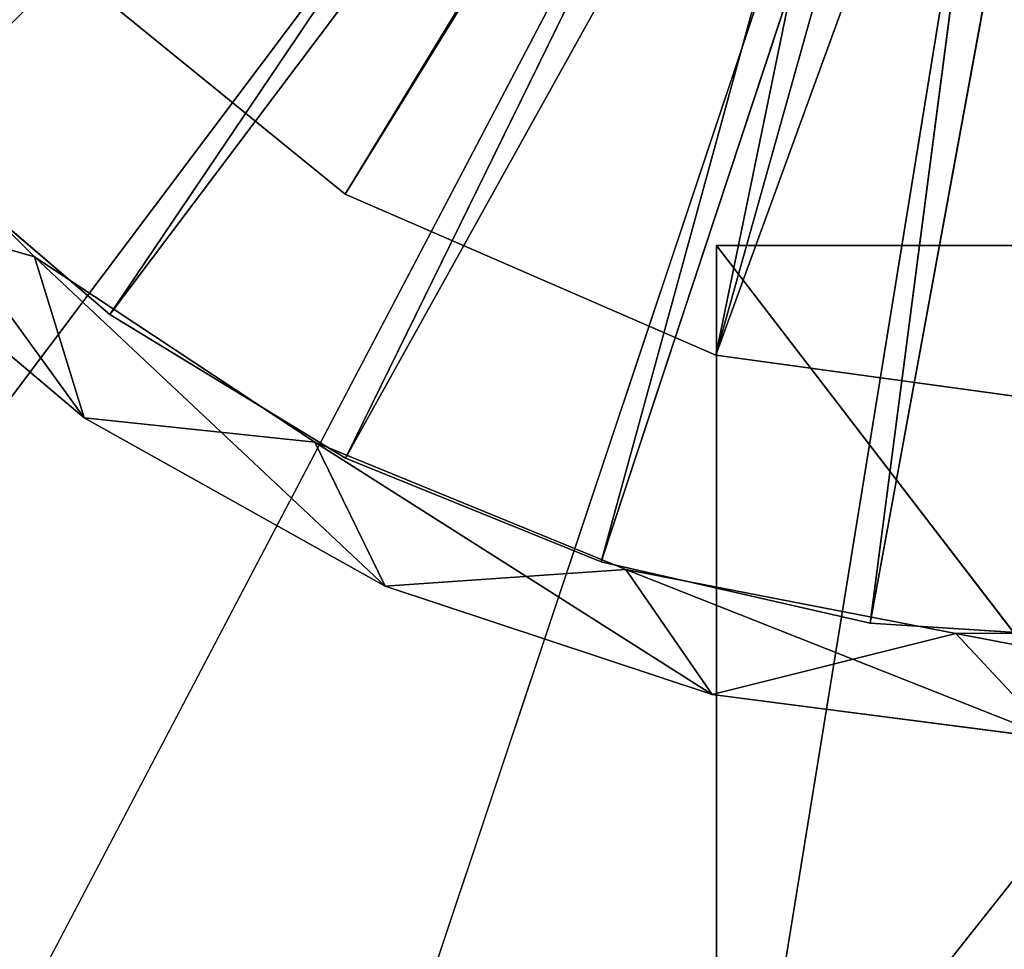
# Model space of a CAD drawing. Extents: x 604 to 1164, y 0 to 1306.
# Tile 252 of 656: x 867 to 882, y 249 to 263. Entities that reach past the tile are written whole.
import ezdxf

# ---------------------------------------------------------------- set-up
doc = ezdxf.new("R2010")
doc.units = 0
doc.header["$LTSCALE"] = 25.4
doc.layers.get('0').update_dxf_attribs({"color": 13, "linetype": 'CONTINUOUS'})

# ---------------------------------------------------------------- blocks, each defined once
blk = doc.blocks.new('MIST-8942_STL')
at = {"color": 7}
for p, q in [((263.484, 1097.065, 1042.585), (267.104, 1021.065, 1046.172)), ((263.484, 1097.065, 1042.585), (267.104, 1021.065, 1046.172)), ((263.484, 1097.065, 1042.585), (267.104, 1097.065, 1046.172)), ((263.484, 1097.065, 1042.585), (267.104, 1097.065, 1046.172)), ((263.862, 1097.065, 1045.243), (267.104, 1097.065, 1046.172)), ((263.862, 1097.065, 1045.243), (267.104, 1097.065, 1046.172)), ((263.862, 1097.065, 1045.243), (267.858, 1097.065, 1048.613)), ((267.858, 1021.065, 1048.613), (263.862, 1097.065, 1045.243)), ((267.858, 1021.065, 1048.613), (263.862, 1097.065, 1045.243)), ((263.862, 1097.065, 1045.243), (267.858, 1097.065, 1048.613)), ((267.104, 1097.065, 1046.172), (267.104, 1021.065, 1046.172)), ((267.104, 1097.065, 1046.172), (267.104, 1021.065, 1046.172)), ((267.104, 1097.065, 1046.172), (271.355, 1021.065, 1048.985)), ((267.104, 1097.065, 1046.172), (271.355, 1021.065, 1048.985)), ((267.104, 1097.065, 1046.172), (271.355, 1097.065, 1048.985)), ((267.858, 1097.065, 1048.613), (267.104, 1097.065, 1046.172)), ((267.858, 1097.065, 1048.613), (267.104, 1097.065, 1046.172)), ((267.104, 1097.065, 1046.172), (271.355, 1097.065, 1048.985)), ((267.858, 1097.065, 1048.613), (271.355, 1097.065, 1048.985)), ((267.858, 1097.065, 1048.613), (271.355, 1097.065, 1048.985)), ((267.858, 1097.065, 1048.613), (272.421, 1097.065, 1051.166)), ((267.858, 1021.065, 1048.613), (267.858, 1097.065, 1048.613)), ((267.858, 1021.065, 1048.613), (267.858, 1097.065, 1048.613)), ((272.421, 1021.065, 1051.166), (267.858, 1097.065, 1048.613)), ((272.421, 1021.065, 1051.166), (267.858, 1097.065, 1048.613)), ((267.858, 1097.065, 1048.613), (272.421, 1097.065, 1051.166)), ((271.355, 1097.065, 1048.985), (271.355, 1021.065, 1048.985)), ((271.355, 1097.065, 1048.985), (271.355, 1021.065, 1048.985)), ((271.355, 1097.065, 1048.985), (276.073, 1021.065, 1050.914)), ((271.355, 1097.065, 1048.985), (276.073, 1021.065, 1050.914)), ((271.355, 1097.065, 1048.985), (276.073, 1097.065, 1050.914)), ((272.421, 1097.065, 1051.166), (271.355, 1097.065, 1048.985)), ((272.421, 1097.065, 1051.166), (271.355, 1097.065, 1048.985)), ((271.355, 1097.065, 1048.985), (276.073, 1097.065, 1050.914)), ((272.421, 1097.065, 1051.166), (276.073, 1097.065, 1050.914)), ((272.421, 1097.065, 1051.166), (276.073, 1097.065, 1050.914)), ((272.421, 1097.065, 1051.166), (277.384, 1097.065, 1052.81)), ((272.421, 1021.065, 1051.166), (272.421, 1097.065, 1051.166)), ((272.421, 1021.065, 1051.166), (272.421, 1097.065, 1051.166)), ((277.384, 1021.065, 1052.81), (272.421, 1097.065, 1051.166)), ((277.384, 1021.065, 1052.81), (272.421, 1097.065, 1051.166)), ((272.421, 1097.065, 1051.166), (277.384, 1097.065, 1052.81)), ((276.073, 1097.065, 1050.914), (276.073, 1021.065, 1050.914)), ((276.073, 1097.065, 1050.914), (276.073, 1021.065, 1050.914)), ((276.073, 1097.065, 1050.914), (281.076, 1021.065, 1051.886)), ((276.073, 1097.065, 1050.914), (281.076, 1021.065, 1051.886)), ((276.073, 1097.065, 1050.914), (281.076, 1097.065, 1051.886)), ((277.384, 1097.065, 1052.81), (276.073, 1097.065, 1050.914)), ((277.384, 1097.065, 1052.81), (276.073, 1097.065, 1050.914)), ((276.073, 1097.065, 1050.914), (281.076, 1097.065, 1051.886)), ((277.384, 1097.065, 1052.81), (281.076, 1097.065, 1051.886)), ((277.384, 1097.065, 1052.81), (281.076, 1097.065, 1051.886)), ((277.384, 1097.065, 1052.81), (282.568, 1097.065, 1053.484)), ((277.384, 1021.065, 1052.81), (277.384, 1097.065, 1052.81)), ((277.384, 1021.065, 1052.81), (277.384, 1097.065, 1052.81)), ((282.568, 1021.065, 1053.484), (277.384, 1097.065, 1052.81)), ((282.568, 1021.065, 1053.484), (277.384, 1097.065, 1052.81)), ((277.384, 1097.065, 1052.81), (282.568, 1097.065, 1053.484)), ((281.076, 1097.065, 1051.886), (281.076, 1021.065, 1051.886)), ((281.076, 1097.065, 1051.886), (281.076, 1021.065, 1051.886)), ((281.076, 1097.065, 1051.886), (286.173, 1021.065, 1051.863)), ((281.076, 1097.065, 1051.886), (286.173, 1021.065, 1051.863)), ((281.076, 1097.065, 1051.886), (286.173, 1097.065, 1051.863)), ((282.568, 1097.065, 1053.484), (281.076, 1097.065, 1051.886)), ((282.568, 1097.065, 1053.484), (281.076, 1097.065, 1051.886)), ((281.076, 1097.065, 1051.886), (286.173, 1097.065, 1051.863)), ((267.104, 1021.065, 1046.172), (263.484, 1021.065, 1042.585)), ((267.858, 1021.065, 1048.613), (263.484, 1021.065, 1042.585)), ((267.104, 1021.065, 1046.172), (263.484, 1021.065, 1042.585)), ((267.858, 1021.065, 1048.613), (263.484, 1021.065, 1042.585)), ((267.858, 1021.065, 1048.613), (263.862, 1021.065, 1045.243)), ((267.858, 1021.065, 1048.613), (263.862, 1021.065, 1045.243)), ((271.355, 1021.065, 1048.985), (267.104, 1021.065, 1046.172)), ((272.421, 1021.065, 1051.166), (267.104, 1021.065, 1046.172)), ((271.355, 1021.065, 1048.985), (267.104, 1021.065, 1046.172)), ((272.421, 1021.065, 1051.166), (267.104, 1021.065, 1046.172)), ((267.858, 1021.065, 1048.613), (267.104, 1021.065, 1046.172)), ((267.858, 1021.065, 1048.613), (267.104, 1021.065, 1046.172)), ((272.421, 1021.065, 1051.166), (267.858, 1021.065, 1048.613)), ((272.421, 1021.065, 1051.166), (267.858, 1021.065, 1048.613)), ((276.073, 1021.065, 1050.914), (271.355, 1021.065, 1048.985)), ((277.384, 1021.065, 1052.81), (271.355, 1021.065, 1048.985)), ((276.073, 1021.065, 1050.914), (271.355, 1021.065, 1048.985)), ((277.384, 1021.065, 1052.81), (271.355, 1021.065, 1048.985)), ((272.421, 1021.065, 1051.166), (271.355, 1021.065, 1048.985)), ((272.421, 1021.065, 1051.166), (271.355, 1021.065, 1048.985)), ((277.384, 1021.065, 1052.81), (272.421, 1021.065, 1051.166)), ((277.384, 1021.065, 1052.81), (272.421, 1021.065, 1051.166)), ((281.076, 1021.065, 1051.886), (276.073, 1021.065, 1050.914)), ((282.568, 1021.065, 1053.484), (276.073, 1021.065, 1050.914)), ((281.076, 1021.065, 1051.886), (276.073, 1021.065, 1050.914)), ((282.568, 1021.065, 1053.484), (276.073, 1021.065, 1050.914)), ((277.384, 1021.065, 1052.81), (276.073, 1021.065, 1050.914)), ((277.384, 1021.065, 1052.81), (276.073, 1021.065, 1050.914)), ((282.568, 1021.065, 1053.484), (277.384, 1021.065, 1052.81)), ((282.568, 1021.065, 1053.484), (277.384, 1021.065, 1052.81)), ((286.173, 1021.065, 1051.863), (281.076, 1021.065, 1051.886)), ((287.787, 1021.065, 1053.165), (281.076, 1021.065, 1051.886)), ((286.173, 1021.065, 1051.863), (281.076, 1021.065, 1051.886)), ((287.787, 1021.065, 1053.165), (281.076, 1021.065, 1051.886)), ((282.568, 1021.065, 1053.484), (281.076, 1021.065, 1051.886)), ((282.568, 1021.065, 1053.484), (281.076, 1021.065, 1051.886)), ((271.817, 85.65, 1045.224), (267.064, 135.65, 1041.357)), ((271.817, 85.65, 1045.224), (267.064, 135.65, 1041.357)), ((271.817, 135.65, 1045.224), (267.064, 135.65, 1041.357)), ((271.817, 135.65, 1045.224), (267.064, 135.65, 1041.357)), ((271.817, 85.65, 1045.224), (271.817, 135.65, 1045.224)), ((271.817, 85.65, 1045.224), (271.817, 135.65, 1045.224)), ((277.437, 85.65, 1047.666), (271.817, 135.65, 1045.224)), ((277.437, 85.65, 1047.666), (271.817, 135.65, 1045.224)), ((277.437, 135.65, 1047.666), (271.817, 135.65, 1045.224)), ((271.817, 135.65, 1045.224), (281.008, 135.65, 1030.33)), ((271.817, 135.65, 1045.224), (281.008, 135.65, 1030.33)), ((277.437, 135.65, 1047.666), (271.817, 135.65, 1045.224)), ((277.437, 85.65, 1047.666), (277.437, 135.65, 1047.666)), ((277.437, 85.65, 1047.666), (277.437, 135.65, 1047.666)), ((283.508, 85.65, 1048.5), (277.437, 135.65, 1047.666)), ((283.508, 85.65, 1048.5), (277.437, 135.65, 1047.666)), ((283.508, 135.65, 1048.5), (277.437, 135.65, 1047.666)), ((281.008, 135.65, 1030.33), (277.437, 135.65, 1047.666)), ((277.437, 135.65, 1047.666), (283.508, 135.65, 1031)), ((277.437, 135.65, 1047.666), (283.508, 135.65, 1031)), ((283.508, 135.65, 1048.5), (277.437, 135.65, 1047.666)), ((281.008, 135.65, 1030.33), (277.437, 135.65, 1047.666)), ((289.57, 114.921, 1046), (277.445, 114.921, 1061.308)), ((289.57, 114.921, 1046), (277.445, 114.921, 1061.308)), ((289.57, 114.921, 1046), (277.445, 114.921, 1046)), ((277.445, 114.921, 1046), (277.445, 114.921, 1061.308)), ((277.445, 110.454, 1058.739), (277.445, 114.921, 1046)), ((277.445, 114.921, 1046), (277.445, 106.702, 1057.601)), ((277.445, 110.454, 1058.739), (277.445, 114.921, 1046)), ((277.445, 113.912, 1060.587), (277.445, 114.921, 1046)), ((277.445, 113.912, 1060.587), (277.445, 114.921, 1046)), ((277.445, 114.921, 1046), (277.445, 114.921, 1061.308)), ((277.445, 98.898, 1057.601), (277.445, 114.921, 1046)), ((277.445, 114.921, 1046), (277.445, 90.069, 1046)), ((277.445, 98.898, 1057.601), (277.445, 114.921, 1046)), ((277.445, 102.8, 1057.217), (277.445, 114.921, 1046)), ((277.445, 102.8, 1057.217), (277.445, 114.921, 1046)), ((277.445, 114.921, 1046), (277.445, 106.702, 1057.601)), ((277.445, 114.921, 1046), (277.445, 90.069, 1046)), ((277.445, 114.921, 1046), (289.57, 90.069, 1046)), ((277.445, 114.921, 1046), (289.57, 90.069, 1046)), ((289.57, 114.921, 1046), (277.445, 114.921, 1046)), ((277.445, 98.898, 1057.601), (277.445, 90.069, 1046)), ((277.445, 98.898, 1057.601), (277.445, 90.069, 1046)), ((277.445, 95.147, 1058.739), (277.445, 90.069, 1046)), ((277.445, 95.147, 1058.739), (277.445, 90.069, 1046)), ((277.445, 91.689, 1060.587), (277.445, 90.069, 1046)), ((277.445, 91.689, 1060.587), (277.445, 90.069, 1046)), ((277.445, 90.069, 1046), (277.445, 90.069, 1061.792)), ((277.445, 90.069, 1046), (277.445, 90.069, 1061.792)), ((277.445, 90.069, 1046), (289.57, 90.069, 1061.792)), ((277.445, 90.069, 1046), (289.57, 90.069, 1061.792)), ((277.445, 90.069, 1046), (289.57, 90.069, 1046)), ((277.445, 90.069, 1046), (289.57, 90.069, 1046)), ((267.064, 85.65, 1041.357), (271.817, 85.65, 1045.224)), ((267.064, 85.65, 1041.357), (271.817, 85.65, 1045.224)), ((271.817, 85.65, 1045.224), (277.437, 85.65, 1047.666)), ((271.817, 85.65, 1045.224), (277.437, 85.65, 1047.666)), ((271.817, 85.65, 1045.224), (283.508, 85.65, 1026)), ((271.817, 85.65, 1045.224), (283.508, 85.65, 1026)), ((277.437, 85.65, 1047.666), (283.508, 85.65, 1048.5)), ((277.437, 85.65, 1047.666), (283.508, 85.65, 1048.5)), ((277.437, 85.65, 1047.666), (283.508, 85.65, 1026)), ((277.437, 85.65, 1047.666), (283.508, 85.65, 1026)), ((133.322, 4.65, 1225.861), (283.508, 4.65, 1026)), ((133.322, 4.65, 1225.861), (283.508, 4.65, 1026)), ((167.327, 4.65, 1247.364), (283.508, 4.65, 1026)), ((167.327, 4.65, 1247.364), (283.508, 4.65, 1026)), ((283.508, 4.65, 1026), (204.341, 4.65, 1263.134)), ((283.508, 4.65, 1026), (204.341, 4.65, 1263.134)), ((243.405, 4.65, 1272.763), (283.508, 4.65, 1026)), ((243.405, 4.65, 1272.763), (283.508, 4.65, 1026))]:
    blk.add_line(p, q, dxfattribs=at)
at = {"color": 0}
for p, q in [((265.067, 1023.865, 1044.329), (268.246, 1023.865, 1047.05)), ((265.067, 1023.865, 1044.329), (268.246, 1023.865, 1047.05)), ((265.067, 1023.865, 1044.329), (268.246, 1023.065, 1047.05)), ((265.067, 1023.865, 1044.329), (268.246, 1023.065, 1047.05)), ((280.681, 1023.865, 1028.622), (268.246, 1023.865, 1047.05)), ((268.246, 1023.865, 1047.05), (281.58, 1023.865, 1029.338)), ((268.246, 1023.865, 1047.05), (281.58, 1023.865, 1029.338)), ((268.246, 1023.865, 1047.05), (271.82, 1023.865, 1049.225)), ((280.681, 1023.865, 1028.622), (268.246, 1023.865, 1047.05)), ((268.246, 1023.865, 1047.05), (271.82, 1023.865, 1049.225)), ((268.246, 1023.865, 1047.05), (271.82, 1023.065, 1049.225)), ((268.246, 1023.865, 1047.05), (271.82, 1023.065, 1049.225)), ((268.246, 1023.865, 1047.05), (268.246, 1023.065, 1047.05)), ((268.246, 1023.865, 1047.05), (268.246, 1023.065, 1047.05)), ((271.82, 1023.865, 1049.225), (281.58, 1023.865, 1029.338)), ((271.82, 1023.865, 1049.225), (281.58, 1023.865, 1029.338)), ((271.82, 1023.865, 1049.225), (282.649, 1023.865, 1029.758)), ((271.82, 1023.865, 1049.225), (275.697, 1023.865, 1050.799)), ((271.82, 1023.865, 1049.225), (282.649, 1023.865, 1029.758)), ((271.82, 1023.865, 1049.225), (275.697, 1023.865, 1050.799)), ((271.82, 1023.865, 1049.225), (275.697, 1023.065, 1050.799)), ((271.82, 1023.865, 1049.225), (275.697, 1023.065, 1050.799)), ((271.82, 1023.865, 1049.225), (271.82, 1023.065, 1049.225)), ((271.82, 1023.865, 1049.225), (271.82, 1023.065, 1049.225)), ((275.697, 1023.865, 1050.799), (282.649, 1023.865, 1029.758)), ((275.697, 1023.865, 1050.799), (282.649, 1023.865, 1029.758)), ((275.697, 1023.865, 1050.799), (279.776, 1023.865, 1051.731)), ((275.697, 1023.865, 1050.799), (279.776, 1023.865, 1051.731)), ((275.697, 1023.865, 1050.799), (279.776, 1023.065, 1051.731)), ((275.697, 1023.865, 1050.799), (279.776, 1023.065, 1051.731)), ((275.697, 1023.865, 1050.799), (275.697, 1023.065, 1050.799)), ((275.697, 1023.865, 1050.799), (275.697, 1023.065, 1050.799)), ((279.776, 1023.865, 1051.731), (282.649, 1023.865, 1029.758)), ((279.776, 1023.865, 1051.731), (282.649, 1023.865, 1029.758)), ((279.776, 1023.865, 1051.731), (283.795, 1023.865, 1029.844)), ((279.776, 1023.865, 1051.731), (283.795, 1023.865, 1029.844)), ((279.776, 1023.865, 1051.731), (283.952, 1023.865, 1051.996)), ((279.776, 1023.865, 1051.731), (283.952, 1023.865, 1051.996)), ((279.776, 1023.865, 1051.731), (283.952, 1023.065, 1051.996)), ((279.776, 1023.865, 1051.731), (283.952, 1023.065, 1051.996)), ((279.776, 1023.865, 1051.731), (279.776, 1023.065, 1051.731)), ((279.776, 1023.865, 1051.731), (279.776, 1023.065, 1051.731)), ((268.246, 1023.065, 1047.05), (265.067, 1023.065, 1044.329)), ((268.246, 1023.065, 1047.05), (265.067, 1023.065, 1044.329)), ((271.82, 1023.065, 1049.225), (268.246, 1023.065, 1047.05)), ((268.246, 1023.065, 1047.05), (281.58, 1023.065, 1029.338)), ((268.246, 1023.065, 1047.05), (281.58, 1023.065, 1029.338)), ((268.246, 1023.065, 1047.05), (280.681, 1023.065, 1028.622)), ((268.246, 1023.065, 1047.05), (280.681, 1023.065, 1028.622)), ((271.82, 1023.065, 1049.225), (268.246, 1023.065, 1047.05)), ((275.697, 1023.065, 1050.799), (271.82, 1023.065, 1049.225)), ((271.82, 1023.065, 1049.225), (281.58, 1023.065, 1029.338)), ((271.82, 1023.065, 1049.225), (281.58, 1023.065, 1029.338)), ((275.697, 1023.065, 1050.799), (271.82, 1023.065, 1049.225)), ((279.776, 1023.065, 1051.731), (275.697, 1023.065, 1050.799)), ((275.697, 1023.065, 1050.799), (282.649, 1023.065, 1029.758)), ((275.697, 1023.065, 1050.799), (282.649, 1023.065, 1029.758)), ((275.697, 1023.065, 1050.799), (281.58, 1023.065, 1029.338)), ((275.697, 1023.065, 1050.799), (281.58, 1023.065, 1029.338)), ((279.776, 1023.065, 1051.731), (275.697, 1023.065, 1050.799)), ((283.795, 1023.065, 1029.844), (279.776, 1023.065, 1051.731)), ((279.776, 1023.065, 1051.731), (282.649, 1023.065, 1029.758)), ((279.776, 1023.065, 1051.731), (282.649, 1023.065, 1029.758)), ((283.952, 1023.065, 1051.996), (279.776, 1023.065, 1051.731)), ((283.795, 1023.065, 1029.844), (279.776, 1023.065, 1051.731)), ((283.952, 1023.065, 1051.996), (279.776, 1023.065, 1051.731))]:
    blk.add_line(p, q, dxfattribs=at)
at = {"color": 7}
mesh = blk.add_polyface(dxfattribs=at)
corners = [(267.104, 1021.065, 1046.172), (263.484, 1021.065, 1042.585), (263.484, 1097.065, 1042.585)]
mesh.append_faces([[corners[k] for k in face] for face in [(0, 1, 2)]], dxfattribs={"color": 7})
mesh = blk.add_polyface(dxfattribs=at)
corners = [(267.104, 1021.065, 1046.172), (263.484, 1097.065, 1042.585), (267.104, 1097.065, 1046.172)]
mesh.append_faces([[corners[k] for k in face] for face in [(0, 1, 2)]], dxfattribs={"color": 7})
mesh = blk.add_polyface(dxfattribs=at)
corners = [(267.104, 1097.065, 1046.172), (263.484, 1097.065, 1042.585), (263.862, 1097.065, 1045.243)]
mesh.append_faces([[corners[k] for k in face] for face in [(0, 1, 2)]], dxfattribs={"color": 7})
mesh = blk.add_polyface(dxfattribs=at)
corners = [(267.858, 1097.065, 1048.613), (267.104, 1097.065, 1046.172), (263.862, 1097.065, 1045.243)]
mesh.append_faces([[corners[k] for k in face] for face in [(0, 1, 2)]], dxfattribs={"color": 7})
mesh = blk.add_polyface(dxfattribs=at)
corners = [(267.858, 1021.065, 1048.613), (263.862, 1097.065, 1045.243), (263.862, 1021.065, 1045.243)]
mesh.append_faces([[corners[k] for k in face] for face in [(0, 1, 2)]], dxfattribs={"color": 7})
mesh = blk.add_polyface(dxfattribs=at)
corners = [(267.858, 1097.065, 1048.613), (263.862, 1097.065, 1045.243), (267.858, 1021.065, 1048.613)]
mesh.append_faces([[corners[k] for k in face] for face in [(0, 1, 2)]], dxfattribs={"color": 7})
mesh = blk.add_polyface(dxfattribs=at)
corners = [(271.355, 1021.065, 1048.985), (267.104, 1021.065, 1046.172), (267.104, 1097.065, 1046.172)]
mesh.append_faces([[corners[k] for k in face] for face in [(0, 1, 2)]], dxfattribs={"color": 7})
mesh = blk.add_polyface(dxfattribs=at)
corners = [(271.355, 1021.065, 1048.985), (267.104, 1097.065, 1046.172), (271.355, 1097.065, 1048.985)]
mesh.append_faces([[corners[k] for k in face] for face in [(0, 1, 2)]], dxfattribs={"color": 7})
mesh = blk.add_polyface(dxfattribs=at)
corners = [(271.355, 1097.065, 1048.985), (267.104, 1097.065, 1046.172), (267.858, 1097.065, 1048.613)]
mesh.append_faces([[corners[k] for k in face] for face in [(0, 1, 2)]], dxfattribs={"color": 7})
mesh = blk.add_polyface(dxfattribs=at)
corners = [(272.421, 1097.065, 1051.166), (271.355, 1097.065, 1048.985), (267.858, 1097.065, 1048.613)]
mesh.append_faces([[corners[k] for k in face] for face in [(0, 1, 2)]], dxfattribs={"color": 7})
mesh = blk.add_polyface(dxfattribs=at)
corners = [(272.421, 1021.065, 1051.166), (267.858, 1097.065, 1048.613), (267.858, 1021.065, 1048.613)]
mesh.append_faces([[corners[k] for k in face] for face in [(0, 1, 2)]], dxfattribs={"color": 7})
mesh = blk.add_polyface(dxfattribs=at)
corners = [(272.421, 1097.065, 1051.166), (267.858, 1097.065, 1048.613), (272.421, 1021.065, 1051.166)]
mesh.append_faces([[corners[k] for k in face] for face in [(0, 1, 2)]], dxfattribs={"color": 7})
mesh = blk.add_polyface(dxfattribs=at)
corners = [(276.073, 1021.065, 1050.914), (271.355, 1021.065, 1048.985), (271.355, 1097.065, 1048.985)]
mesh.append_faces([[corners[k] for k in face] for face in [(0, 1, 2)]], dxfattribs={"color": 7})
mesh = blk.add_polyface(dxfattribs=at)
corners = [(276.073, 1021.065, 1050.914), (271.355, 1097.065, 1048.985), (276.073, 1097.065, 1050.914)]
mesh.append_faces([[corners[k] for k in face] for face in [(0, 1, 2)]], dxfattribs={"color": 7})
mesh = blk.add_polyface(dxfattribs=at)
corners = [(272.421, 1097.065, 1051.166), (276.073, 1097.065, 1050.914), (271.355, 1097.065, 1048.985)]
mesh.append_faces([[corners[k] for k in face] for face in [(0, 1, 2)]], dxfattribs={"color": 7})
mesh = blk.add_polyface(dxfattribs=at)
corners = [(277.384, 1097.065, 1052.81), (276.073, 1097.065, 1050.914), (272.421, 1097.065, 1051.166)]
mesh.append_faces([[corners[k] for k in face] for face in [(0, 1, 2)]], dxfattribs={"color": 7})
mesh = blk.add_polyface(dxfattribs=at)
corners = [(277.384, 1021.065, 1052.81), (272.421, 1097.065, 1051.166), (272.421, 1021.065, 1051.166)]
mesh.append_faces([[corners[k] for k in face] for face in [(0, 1, 2)]], dxfattribs={"color": 7})
mesh = blk.add_polyface(dxfattribs=at)
corners = [(277.384, 1097.065, 1052.81), (272.421, 1097.065, 1051.166), (277.384, 1021.065, 1052.81)]
mesh.append_faces([[corners[k] for k in face] for face in [(0, 1, 2)]], dxfattribs={"color": 7})
mesh = blk.add_polyface(dxfattribs=at)
corners = [(281.076, 1021.065, 1051.886), (276.073, 1021.065, 1050.914), (276.073, 1097.065, 1050.914)]
mesh.append_faces([[corners[k] for k in face] for face in [(0, 1, 2)]], dxfattribs={"color": 7})
mesh = blk.add_polyface(dxfattribs=at)
corners = [(281.076, 1021.065, 1051.886), (276.073, 1097.065, 1050.914), (281.076, 1097.065, 1051.886)]
mesh.append_faces([[corners[k] for k in face] for face in [(0, 1, 2)]], dxfattribs={"color": 7})
mesh = blk.add_polyface(dxfattribs=at)
corners = [(277.384, 1097.065, 1052.81), (281.076, 1097.065, 1051.886), (276.073, 1097.065, 1050.914)]
mesh.append_faces([[corners[k] for k in face] for face in [(0, 1, 2)]], dxfattribs={"color": 7})
mesh = blk.add_polyface(dxfattribs=at)
corners = [(282.568, 1097.065, 1053.484), (281.076, 1097.065, 1051.886), (277.384, 1097.065, 1052.81)]
mesh.append_faces([[corners[k] for k in face] for face in [(0, 1, 2)]], dxfattribs={"color": 7})
mesh = blk.add_polyface(dxfattribs=at)
corners = [(282.568, 1021.065, 1053.484), (277.384, 1097.065, 1052.81), (277.384, 1021.065, 1052.81)]
mesh.append_faces([[corners[k] for k in face] for face in [(0, 1, 2)]], dxfattribs={"color": 7})
mesh = blk.add_polyface(dxfattribs=at)
corners = [(282.568, 1097.065, 1053.484), (277.384, 1097.065, 1052.81), (282.568, 1021.065, 1053.484)]
mesh.append_faces([[corners[k] for k in face] for face in [(0, 1, 2)]], dxfattribs={"color": 7})
mesh = blk.add_polyface(dxfattribs=at)
corners = [(286.173, 1021.065, 1051.863), (281.076, 1021.065, 1051.886), (281.076, 1097.065, 1051.886)]
mesh.append_faces([[corners[k] for k in face] for face in [(0, 1, 2)]], dxfattribs={"color": 7})
mesh = blk.add_polyface(dxfattribs=at)
corners = [(286.173, 1021.065, 1051.863), (281.076, 1097.065, 1051.886), (286.173, 1097.065, 1051.863)]
mesh.append_faces([[corners[k] for k in face] for face in [(0, 1, 2)]], dxfattribs={"color": 7})
mesh = blk.add_polyface(dxfattribs=at)
corners = [(282.568, 1097.065, 1053.484), (286.173, 1097.065, 1051.863), (281.076, 1097.065, 1051.886)]
mesh.append_faces([[corners[k] for k in face] for face in [(0, 1, 2)]], dxfattribs={"color": 7})
at = {"color": 0}
mesh = blk.add_polyface(dxfattribs=at)
corners = [(265.067, 1023.865, 1044.329), (280.681, 1023.865, 1028.622), (262.366, 1023.865, 1041.133)]
mesh.append_faces([[corners[k] for k in face] for face in [(0, 1, 2)]], dxfattribs={"color": 0})
mesh = blk.add_polyface(dxfattribs=at)
corners = [(268.246, 1023.865, 1047.05), (280.681, 1023.865, 1028.622), (265.067, 1023.865, 1044.329)]
mesh.append_faces([[corners[k] for k in face] for face in [(0, 1, 2)]], dxfattribs={"color": 0})
mesh = blk.add_polyface(dxfattribs=at)
corners = [(268.246, 1023.865, 1047.05), (265.067, 1023.865, 1044.329), (268.246, 1023.065, 1047.05)]
mesh.append_faces([[corners[k] for k in face] for face in [(0, 1, 2)]], dxfattribs={"color": 0})
mesh = blk.add_polyface(dxfattribs=at)
corners = [(268.246, 1023.065, 1047.05), (265.067, 1023.865, 1044.329), (265.067, 1023.065, 1044.329)]
mesh.append_faces([[corners[k] for k in face] for face in [(0, 1, 2)]], dxfattribs={"color": 0})
mesh = blk.add_polyface(dxfattribs=at)
corners = [(268.246, 1023.865, 1047.05), (281.58, 1023.865, 1029.338), (280.681, 1023.865, 1028.622)]
mesh.append_faces([[corners[k] for k in face] for face in [(0, 1, 2)]], dxfattribs={"color": 0})
mesh = blk.add_polyface(dxfattribs=at)
corners = [(271.82, 1023.865, 1049.225), (281.58, 1023.865, 1029.338), (268.246, 1023.865, 1047.05)]
mesh.append_faces([[corners[k] for k in face] for face in [(0, 1, 2)]], dxfattribs={"color": 0})
mesh = blk.add_polyface(dxfattribs=at)
corners = [(271.82, 1023.865, 1049.225), (268.246, 1023.865, 1047.05), (271.82, 1023.065, 1049.225)]
mesh.append_faces([[corners[k] for k in face] for face in [(0, 1, 2)]], dxfattribs={"color": 0})
mesh = blk.add_polyface(dxfattribs=at)
corners = [(271.82, 1023.065, 1049.225), (268.246, 1023.865, 1047.05), (268.246, 1023.065, 1047.05)]
mesh.append_faces([[corners[k] for k in face] for face in [(0, 1, 2)]], dxfattribs={"color": 0})
mesh = blk.add_polyface(dxfattribs=at)
corners = [(271.82, 1023.865, 1049.225), (282.649, 1023.865, 1029.758), (281.58, 1023.865, 1029.338)]
mesh.append_faces([[corners[k] for k in face] for face in [(0, 1, 2)]], dxfattribs={"color": 0})
mesh = blk.add_polyface(dxfattribs=at)
corners = [(275.697, 1023.865, 1050.799), (282.649, 1023.865, 1029.758), (271.82, 1023.865, 1049.225)]
mesh.append_faces([[corners[k] for k in face] for face in [(0, 1, 2)]], dxfattribs={"color": 0})
mesh = blk.add_polyface(dxfattribs=at)
corners = [(275.697, 1023.865, 1050.799), (271.82, 1023.865, 1049.225), (275.697, 1023.065, 1050.799)]
mesh.append_faces([[corners[k] for k in face] for face in [(0, 1, 2)]], dxfattribs={"color": 0})
mesh = blk.add_polyface(dxfattribs=at)
corners = [(275.697, 1023.065, 1050.799), (271.82, 1023.865, 1049.225), (271.82, 1023.065, 1049.225)]
mesh.append_faces([[corners[k] for k in face] for face in [(0, 1, 2)]], dxfattribs={"color": 0})
mesh = blk.add_polyface(dxfattribs=at)
corners = [(279.776, 1023.865, 1051.731), (282.649, 1023.865, 1029.758), (275.697, 1023.865, 1050.799)]
mesh.append_faces([[corners[k] for k in face] for face in [(0, 1, 2)]], dxfattribs={"color": 0})
mesh = blk.add_polyface(dxfattribs=at)
corners = [(279.776, 1023.865, 1051.731), (275.697, 1023.865, 1050.799), (279.776, 1023.065, 1051.731)]
mesh.append_faces([[corners[k] for k in face] for face in [(0, 1, 2)]], dxfattribs={"color": 0})
mesh = blk.add_polyface(dxfattribs=at)
corners = [(279.776, 1023.065, 1051.731), (275.697, 1023.865, 1050.799), (275.697, 1023.065, 1050.799)]
mesh.append_faces([[corners[k] for k in face] for face in [(0, 1, 2)]], dxfattribs={"color": 0})
mesh = blk.add_polyface(dxfattribs=at)
corners = [(279.776, 1023.865, 1051.731), (283.795, 1023.865, 1029.844), (282.649, 1023.865, 1029.758)]
mesh.append_faces([[corners[k] for k in face] for face in [(0, 1, 2)]], dxfattribs={"color": 0})
mesh = blk.add_polyface(dxfattribs=at)
corners = [(283.952, 1023.865, 1051.996), (283.795, 1023.865, 1029.844), (279.776, 1023.865, 1051.731)]
mesh.append_faces([[corners[k] for k in face] for face in [(0, 1, 2)]], dxfattribs={"color": 0})
mesh = blk.add_polyface(dxfattribs=at)
corners = [(283.952, 1023.865, 1051.996), (279.776, 1023.865, 1051.731), (283.952, 1023.065, 1051.996)]
mesh.append_faces([[corners[k] for k in face] for face in [(0, 1, 2)]], dxfattribs={"color": 0})
mesh = blk.add_polyface(dxfattribs=at)
corners = [(283.952, 1023.065, 1051.996), (279.776, 1023.865, 1051.731), (279.776, 1023.065, 1051.731)]
mesh.append_faces([[corners[k] for k in face] for face in [(0, 1, 2)]], dxfattribs={"color": 0})
mesh = blk.add_polyface(dxfattribs=at)
corners = [(265.067, 1023.065, 1044.329), (262.366, 1023.065, 1041.133), (280.681, 1023.065, 1028.622)]
mesh.append_faces([[corners[k] for k in face] for face in [(0, 1, 2)]], dxfattribs={"color": 0})
mesh = blk.add_polyface(dxfattribs=at)
corners = [(268.246, 1023.065, 1047.05), (265.067, 1023.065, 1044.329), (280.681, 1023.065, 1028.622)]
mesh.append_faces([[corners[k] for k in face] for face in [(0, 1, 2)]], dxfattribs={"color": 0})
mesh = blk.add_polyface(dxfattribs=at)
corners = [(271.82, 1023.065, 1049.225), (268.246, 1023.065, 1047.05), (281.58, 1023.065, 1029.338)]
mesh.append_faces([[corners[k] for k in face] for face in [(0, 1, 2)]], dxfattribs={"color": 0})
mesh = blk.add_polyface(dxfattribs=at)
corners = [(268.246, 1023.065, 1047.05), (280.681, 1023.065, 1028.622), (281.58, 1023.065, 1029.338)]
mesh.append_faces([[corners[k] for k in face] for face in [(0, 1, 2)]], dxfattribs={"color": 0})
mesh = blk.add_polyface(dxfattribs=at)
corners = [(275.697, 1023.065, 1050.799), (271.82, 1023.065, 1049.225), (281.58, 1023.065, 1029.338)]
mesh.append_faces([[corners[k] for k in face] for face in [(0, 1, 2)]], dxfattribs={"color": 0})
mesh = blk.add_polyface(dxfattribs=at)
corners = [(279.776, 1023.065, 1051.731), (275.697, 1023.065, 1050.799), (282.649, 1023.065, 1029.758)]
mesh.append_faces([[corners[k] for k in face] for face in [(0, 1, 2)]], dxfattribs={"color": 0})
mesh = blk.add_polyface(dxfattribs=at)
corners = [(275.697, 1023.065, 1050.799), (281.58, 1023.065, 1029.338), (282.649, 1023.065, 1029.758)]
mesh.append_faces([[corners[k] for k in face] for face in [(0, 1, 2)]], dxfattribs={"color": 0})
mesh = blk.add_polyface(dxfattribs=at)
corners = [(279.776, 1023.065, 1051.731), (282.649, 1023.065, 1029.758), (283.795, 1023.065, 1029.844)]
mesh.append_faces([[corners[k] for k in face] for face in [(0, 1, 2)]], dxfattribs={"color": 0})
mesh = blk.add_polyface(dxfattribs=at)
corners = [(283.952, 1023.065, 1051.996), (279.776, 1023.065, 1051.731), (283.795, 1023.065, 1029.844)]
mesh.append_faces([[corners[k] for k in face] for face in [(0, 1, 2)]], dxfattribs={"color": 0})
at = {"color": 7}
mesh = blk.add_polyface(dxfattribs=at)
corners = [(267.858, 1021.065, 1048.613), (263.484, 1021.065, 1042.585), (267.104, 1021.065, 1046.172)]
mesh.append_faces([[corners[k] for k in face] for face in [(0, 1, 2)]], dxfattribs={"color": 7})
mesh = blk.add_polyface(dxfattribs=at)
corners = [(267.858, 1021.065, 1048.613), (263.862, 1021.065, 1045.243), (263.484, 1021.065, 1042.585)]
mesh.append_faces([[corners[k] for k in face] for face in [(0, 1, 2)]], dxfattribs={"color": 7})
mesh = blk.add_polyface(dxfattribs=at)
corners = [(272.421, 1021.065, 1051.166), (267.104, 1021.065, 1046.172), (271.355, 1021.065, 1048.985)]
mesh.append_faces([[corners[k] for k in face] for face in [(0, 1, 2)]], dxfattribs={"color": 7})
mesh = blk.add_polyface(dxfattribs=at)
corners = [(272.421, 1021.065, 1051.166), (267.858, 1021.065, 1048.613), (267.104, 1021.065, 1046.172)]
mesh.append_faces([[corners[k] for k in face] for face in [(0, 1, 2)]], dxfattribs={"color": 7})
mesh = blk.add_polyface(dxfattribs=at)
corners = [(277.384, 1021.065, 1052.81), (271.355, 1021.065, 1048.985), (276.073, 1021.065, 1050.914)]
mesh.append_faces([[corners[k] for k in face] for face in [(0, 1, 2)]], dxfattribs={"color": 7})
mesh = blk.add_polyface(dxfattribs=at)
corners = [(277.384, 1021.065, 1052.81), (272.421, 1021.065, 1051.166), (271.355, 1021.065, 1048.985)]
mesh.append_faces([[corners[k] for k in face] for face in [(0, 1, 2)]], dxfattribs={"color": 7})
mesh = blk.add_polyface(dxfattribs=at)
corners = [(282.568, 1021.065, 1053.484), (276.073, 1021.065, 1050.914), (281.076, 1021.065, 1051.886)]
mesh.append_faces([[corners[k] for k in face] for face in [(0, 1, 2)]], dxfattribs={"color": 7})
mesh = blk.add_polyface(dxfattribs=at)
corners = [(282.568, 1021.065, 1053.484), (277.384, 1021.065, 1052.81), (276.073, 1021.065, 1050.914)]
mesh.append_faces([[corners[k] for k in face] for face in [(0, 1, 2)]], dxfattribs={"color": 7})
mesh = blk.add_polyface(dxfattribs=at)
corners = [(287.787, 1021.065, 1053.165), (281.076, 1021.065, 1051.886), (286.173, 1021.065, 1051.863)]
mesh.append_faces([[corners[k] for k in face] for face in [(0, 1, 2)]], dxfattribs={"color": 7})
mesh = blk.add_polyface(dxfattribs=at)
corners = [(282.568, 1021.065, 1053.484), (281.076, 1021.065, 1051.886), (287.787, 1021.065, 1053.165)]
mesh.append_faces([[corners[k] for k in face] for face in [(0, 1, 2)]], dxfattribs={"color": 7})
mesh = blk.add_polyface(dxfattribs=at)
corners = [(271.817, 85.65, 1045.224), (267.064, 135.65, 1041.357), (267.064, 85.65, 1041.357)]
mesh.append_faces([[corners[k] for k in face] for face in [(0, 1, 2)]], dxfattribs={"color": 7})
mesh = blk.add_polyface(dxfattribs=at)
corners = [(271.817, 135.65, 1045.224), (267.064, 135.65, 1041.357), (271.817, 85.65, 1045.224)]
mesh.append_faces([[corners[k] for k in face] for face in [(0, 1, 2)]], dxfattribs={"color": 7})
mesh = blk.add_polyface(dxfattribs=at)
corners = [(271.817, 135.65, 1045.224), (281.008, 135.65, 1030.33), (267.064, 135.65, 1041.357)]
mesh.append_faces([[corners[k] for k in face] for face in [(0, 1, 2)]], dxfattribs={"color": 7})
mesh = blk.add_polyface(dxfattribs=at)
corners = [(277.437, 85.65, 1047.666), (271.817, 135.65, 1045.224), (271.817, 85.65, 1045.224)]
mesh.append_faces([[corners[k] for k in face] for face in [(0, 1, 2)]], dxfattribs={"color": 7})
mesh = blk.add_polyface(dxfattribs=at)
corners = [(277.437, 135.65, 1047.666), (271.817, 135.65, 1045.224), (277.437, 85.65, 1047.666)]
mesh.append_faces([[corners[k] for k in face] for face in [(0, 1, 2)]], dxfattribs={"color": 7})
mesh = blk.add_polyface(dxfattribs=at)
corners = [(277.437, 135.65, 1047.666), (281.008, 135.65, 1030.33), (271.817, 135.65, 1045.224)]
mesh.append_faces([[corners[k] for k in face] for face in [(0, 1, 2)]], dxfattribs={"color": 7})
mesh = blk.add_polyface(dxfattribs=at)
corners = [(283.508, 85.65, 1048.5), (277.437, 135.65, 1047.666), (277.437, 85.65, 1047.666)]
mesh.append_faces([[corners[k] for k in face] for face in [(0, 1, 2)]], dxfattribs={"color": 7})
mesh = blk.add_polyface(dxfattribs=at)
corners = [(283.508, 135.65, 1048.5), (277.437, 135.65, 1047.666), (283.508, 85.65, 1048.5)]
mesh.append_faces([[corners[k] for k in face] for face in [(0, 1, 2)]], dxfattribs={"color": 7})
mesh = blk.add_polyface(dxfattribs=at)
corners = [(277.437, 135.65, 1047.666), (283.508, 135.65, 1031), (281.008, 135.65, 1030.33)]
mesh.append_faces([[corners[k] for k in face] for face in [(0, 1, 2)]], dxfattribs={"color": 7})
mesh = blk.add_polyface(dxfattribs=at)
corners = [(283.508, 135.65, 1048.5), (283.508, 135.65, 1031), (277.437, 135.65, 1047.666)]
mesh.append_faces([[corners[k] for k in face] for face in [(0, 1, 2)]], dxfattribs={"color": 7})
mesh = blk.add_polyface(dxfattribs=at)
corners = [(289.57, 114.921, 1061.308), (289.57, 114.921, 1046), (277.445, 114.921, 1061.308)]
mesh.append_faces([[corners[k] for k in face] for face in [(0, 1, 2)]], dxfattribs={"color": 7})
mesh = blk.add_polyface(dxfattribs=at)
corners = [(277.445, 114.921, 1061.308), (289.57, 114.921, 1046), (277.445, 114.921, 1046)]
mesh.append_faces([[corners[k] for k in face] for face in [(0, 1, 2)]], dxfattribs={"color": 7})
mesh = blk.add_polyface(dxfattribs=at)
corners = [(277.445, 114.921, 1046), (277.445, 106.702, 1057.601), (277.445, 110.454, 1058.739)]
mesh.append_faces([[corners[k] for k in face] for face in [(0, 1, 2)]], dxfattribs={"color": 7})
mesh = blk.add_polyface(dxfattribs=at)
corners = [(277.445, 114.921, 1046), (277.445, 110.454, 1058.739), (277.445, 113.912, 1060.587)]
mesh.append_faces([[corners[k] for k in face] for face in [(0, 1, 2)]], dxfattribs={"color": 7})
mesh = blk.add_polyface(dxfattribs=at)
corners = [(277.445, 114.921, 1061.308), (277.445, 114.921, 1046), (277.445, 113.912, 1060.587)]
mesh.append_faces([[corners[k] for k in face] for face in [(0, 1, 2)]], dxfattribs={"color": 7})
mesh = blk.add_polyface(dxfattribs=at)
corners = [(277.445, 114.921, 1046), (277.445, 90.069, 1046), (277.445, 98.898, 1057.601)]
mesh.append_faces([[corners[k] for k in face] for face in [(0, 1, 2)]], dxfattribs={"color": 7})
mesh = blk.add_polyface(dxfattribs=at)
corners = [(277.445, 114.921, 1046), (277.445, 98.898, 1057.601), (277.445, 102.8, 1057.217)]
mesh.append_faces([[corners[k] for k in face] for face in [(0, 1, 2)]], dxfattribs={"color": 7})
mesh = blk.add_polyface(dxfattribs=at)
corners = [(277.445, 114.921, 1046), (277.445, 102.8, 1057.217), (277.445, 106.702, 1057.601)]
mesh.append_faces([[corners[k] for k in face] for face in [(0, 1, 2)]], dxfattribs={"color": 7})
mesh = blk.add_polyface(dxfattribs=at)
corners = [(289.57, 90.069, 1046), (277.445, 90.069, 1046), (277.445, 114.921, 1046)]
mesh.append_faces([[corners[k] for k in face] for face in [(0, 1, 2)]], dxfattribs={"color": 7})
mesh = blk.add_polyface(dxfattribs=at)
corners = [(289.57, 90.069, 1046), (277.445, 114.921, 1046), (289.57, 114.921, 1046)]
mesh.append_faces([[corners[k] for k in face] for face in [(0, 1, 2)]], dxfattribs={"color": 7})
mesh = blk.add_polyface(dxfattribs=at)
corners = [(277.445, 98.898, 1057.601), (277.445, 90.069, 1046), (277.445, 95.147, 1058.739)]
mesh.append_faces([[corners[k] for k in face] for face in [(0, 1, 2)]], dxfattribs={"color": 7})
mesh = blk.add_polyface(dxfattribs=at)
corners = [(277.445, 95.147, 1058.739), (277.445, 90.069, 1046), (277.445, 91.689, 1060.587)]
mesh.append_faces([[corners[k] for k in face] for face in [(0, 1, 2)]], dxfattribs={"color": 7})
mesh = blk.add_polyface(dxfattribs=at)
corners = [(277.445, 91.689, 1060.587), (277.445, 90.069, 1046), (277.445, 90.069, 1061.792)]
mesh.append_faces([[corners[k] for k in face] for face in [(0, 1, 2)]], dxfattribs={"color": 7})
mesh = blk.add_polyface(dxfattribs=at)
corners = [(277.445, 90.069, 1061.792), (277.445, 90.069, 1046), (289.57, 90.069, 1061.792)]
mesh.append_faces([[corners[k] for k in face] for face in [(0, 1, 2)]], dxfattribs={"color": 7})
mesh = blk.add_polyface(dxfattribs=at)
corners = [(289.57, 90.069, 1061.792), (277.445, 90.069, 1046), (289.57, 90.069, 1046)]
mesh.append_faces([[corners[k] for k in face] for face in [(0, 1, 2)]], dxfattribs={"color": 7})
mesh = blk.add_polyface(dxfattribs=at)
corners = [(271.817, 85.65, 1045.224), (267.064, 85.65, 1041.357), (283.508, 85.65, 1026)]
mesh.append_faces([[corners[k] for k in face] for face in [(0, 1, 2)]], dxfattribs={"color": 7})
mesh = blk.add_polyface(dxfattribs=at)
corners = [(277.437, 85.65, 1047.666), (271.817, 85.65, 1045.224), (283.508, 85.65, 1026)]
mesh.append_faces([[corners[k] for k in face] for face in [(0, 1, 2)]], dxfattribs={"color": 7})
mesh = blk.add_polyface(dxfattribs=at)
corners = [(283.508, 85.65, 1048.5), (277.437, 85.65, 1047.666), (283.508, 85.65, 1026)]
mesh.append_faces([[corners[k] for k in face] for face in [(0, 1, 2)]], dxfattribs={"color": 7})
mesh = blk.add_polyface(dxfattribs=at)
corners = [(35.33, 4.65, 1056.134), (283.508, 4.65, 1026), (33.71, 4.65, 1015.934)]
mesh.append_faces([[corners[k] for k in face] for face in [(0, 1, 2)]], dxfattribs={"color": 7})
mesh = blk.add_polyface(dxfattribs=at)
corners = [(43.378, 4.65, 1095.554), (283.508, 4.65, 1026), (35.33, 4.65, 1056.134)]
mesh.append_faces([[corners[k] for k in face] for face in [(0, 1, 2)]], dxfattribs={"color": 7})
mesh = blk.add_polyface(dxfattribs=at)
corners = [(57.645, 4.65, 1133.173), (283.508, 4.65, 1026), (43.378, 4.65, 1095.554)]
mesh.append_faces([[corners[k] for k in face] for face in [(0, 1, 2)]], dxfattribs={"color": 7})
mesh = blk.add_polyface(dxfattribs=at)
corners = [(77.762, 4.65, 1168.016), (283.508, 4.65, 1026), (57.645, 4.65, 1133.173)]
mesh.append_faces([[corners[k] for k in face] for face in [(0, 1, 2)]], dxfattribs={"color": 7})
mesh = blk.add_polyface(dxfattribs=at)
corners = [(103.207, 4.65, 1199.181), (283.508, 4.65, 1026), (77.762, 4.65, 1168.016)]
mesh.append_faces([[corners[k] for k in face] for face in [(0, 1, 2)]], dxfattribs={"color": 7})
mesh = blk.add_polyface(dxfattribs=at)
corners = [(133.322, 4.65, 1225.861), (283.508, 4.65, 1026), (103.207, 4.65, 1199.181)]
mesh.append_faces([[corners[k] for k in face] for face in [(0, 1, 2)]], dxfattribs={"color": 7})
mesh = blk.add_polyface(dxfattribs=at)
corners = [(167.327, 4.65, 1247.364), (283.508, 4.65, 1026), (133.322, 4.65, 1225.861)]
mesh.append_faces([[corners[k] for k in face] for face in [(0, 1, 2)]], dxfattribs={"color": 7})
mesh = blk.add_polyface(dxfattribs=at)
corners = [(204.341, 4.65, 1263.134), (283.508, 4.65, 1026), (167.327, 4.65, 1247.364)]
mesh.append_faces([[corners[k] for k in face] for face in [(0, 1, 2)]], dxfattribs={"color": 7})
mesh = blk.add_polyface(dxfattribs=at)
corners = [(243.405, 4.65, 1272.763), (283.508, 4.65, 1026), (204.341, 4.65, 1263.134)]
mesh.append_faces([[corners[k] for k in face] for face in [(0, 1, 2)]], dxfattribs={"color": 7})
mesh = blk.add_polyface(dxfattribs=at)
corners = [(283.508, 4.65, 1276), (283.508, 4.65, 1026), (243.405, 4.65, 1272.763)]
mesh.append_faces([[corners[k] for k in face] for face in [(0, 1, 2)]], dxfattribs={"color": 7})

msp = doc.modelspace()

# ---------------------------------------------------------------- block references
at = {"color": 0, "extrusion": (0, -1, -3.82857e-16)}
msp.add_blockref('MIST-8942_STL', (600.607, 682.573, -1306), dxfattribs=at)

doc.saveas('drawing.dxf')
